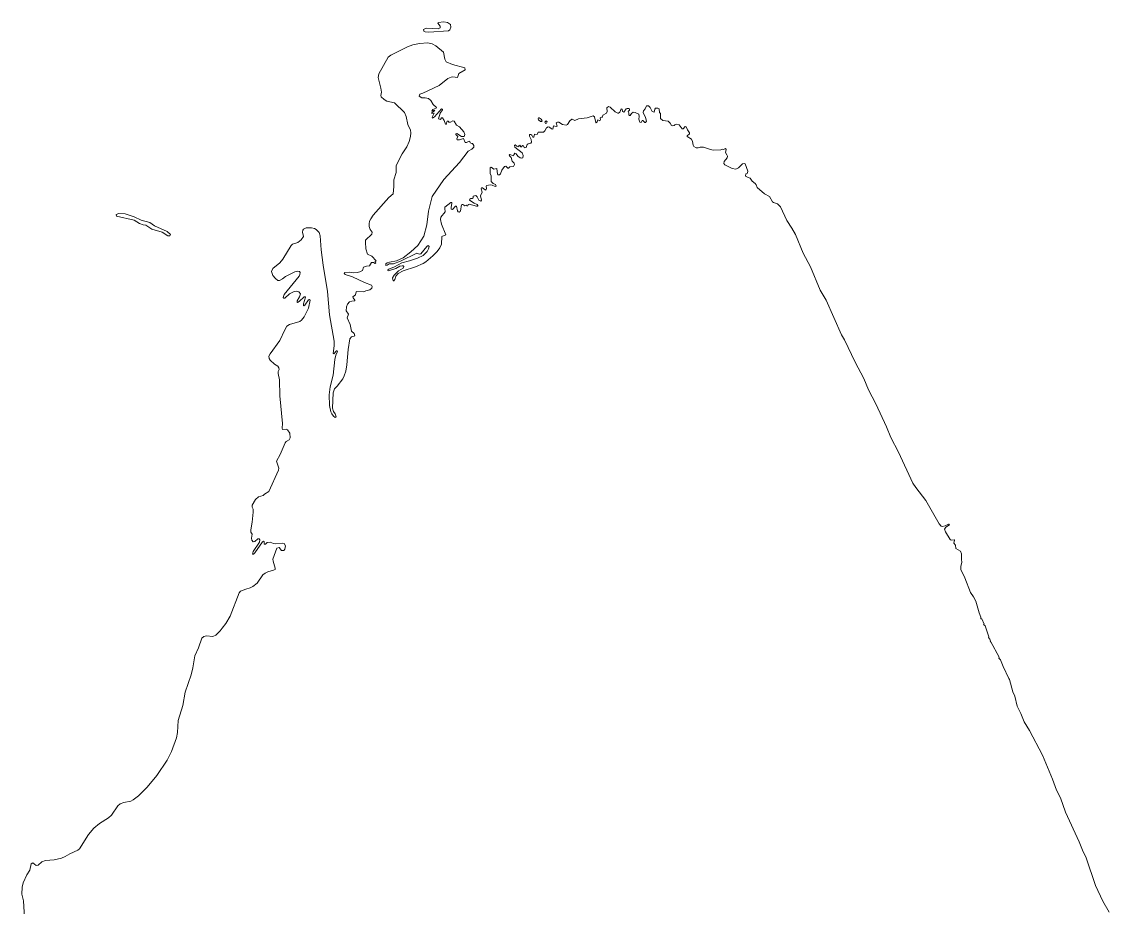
# Model space of a CAD drawing. Extents: x 369010 to 735936, y 6377141 to 6616555.
# Drawn here: x 412953 to 419150, y 6496204 to 6501248 of the extents above; entities that cross this region are included whole.
import ezdxf

# ---------------------------------------------------------------- set-up
doc = ezdxf.new("R2010")
doc.units = 0
doc.header["$LTSCALE"] = 40
doc.layers.add('3', color=7, linetype='Continuous', lineweight=13)

msp = doc.modelspace()

# ---------------------------------------------------------------- linework, layer by layer
at = {"layer": '3'}
for points in [[(415358.77, 6501248.46), (415325.51, 6501244.66), (415324.02, 6501240.85), (415337.26, 6501223.14), (415337.09, 6501213.38), (415325.51, 6501207.75), (415258.15, 6501211.06), (415243.09, 6501205.1), (415244.91, 6501194.84), (415251.03, 6501191.03), (415272.21, 6501189.88), (415385.25, 6501197.16), (415393.03, 6501202.78), (415398.83, 6501217.51), (415395.35, 6501233.4), (415379.96, 6501243.66)], [(415915.36, 6500679.46), (415918.01, 6500683.43), (415913.71, 6500692.04), (415902.45, 6500700.81), (415897.49, 6500699.82), (415895.5, 6500693.86), (415898.32, 6500688.4), (415908.41, 6500679.13)], [(415942.01, 6500682.61), (415933.9, 6500674.83), (415936.88, 6500668.87), (415942.84, 6500670.69), (415946.31, 6500677.31)], [(413797.24, 6500028.2), (413799.73, 6500034.66), (413781.85, 6500051.7), (413709.36, 6500085.47), (413682.05, 6500103.18), (413633.73, 6500116.09), (413593.34, 6500135.45), (413542.53, 6500152.5), (413505.46, 6500154.81), (413491.89, 6500149.19), (413493.38, 6500140.41), (413593.34, 6500116.09), (413624.79, 6500097.55), (413644.15, 6500090.43), (413661.03, 6500087.95), (413694.96, 6500065.44), (413753.72, 6500047.57), (413785.16, 6500027.54)]]:
    msp.add_lwpolyline(points, close=True, dxfattribs=at)
for points in [[(415479.26, 6500560.46), (415469.5, 6500581.98), (415447.48, 6500574.53), (415435.07, 6500574.53), (415432.09, 6500579.83), (415438.71, 6500594.23), (415426.63, 6500605.81), (415426.63, 6500608.96), (415432.75, 6500611.94), (415459.57, 6500594.89), (415473.63, 6500594.56), (415478.43, 6500604.65), (415472.81, 6500620.21), (415446.66, 6500649.67), (415430.44, 6500658.77), (415416.87, 6500680.95), (415408.92, 6500682.61), (415397.17, 6500676.15), (415386.74, 6500675.32), (415382.61, 6500680.62), (415377.14, 6500681.45), (415374.5, 6500678.3), (415371.85, 6500663.24), (415367.05, 6500664.4), (415359.93, 6500685.25), (415351.49, 6500700.31), (415345.04, 6500701.14), (415339.08, 6500690.38), (415328.49, 6500695.02), (415338.25, 6500726.3), (415350.83, 6500745.17), (415350.33, 6500750.63), (415345.04, 6500751.95), (415304.49, 6500706.6), (415293.73, 6500699.32), (415291.74, 6500703.79), (415303.5, 6500726.3), (415289.26, 6500724.64), (415290.09, 6500729.28), (415306.47, 6500743.01), (415302.5, 6500745), (415291.41, 6500738.88), (415289.76, 6500740.86), (415295.05, 6500747.65), (415314.91, 6500754.93), (415316.4, 6500759.9), (415297.54, 6500775.95), (415283.8, 6500799.95), (415271.06, 6500810.21), (415251.69, 6500814.35), (415233.32, 6500815.17), (415218.59, 6500824.11), (415218.92, 6500829.57), (415222.4, 6500835.2), (415238.12, 6500840.5), (415332.29, 6500885.35), (415381.78, 6500923.91), (415400.32, 6500933.01), (415410.08, 6500934.83), (415435.73, 6500931.03), (415444.5, 6500952.71), (415479.92, 6500974.89), (415478.76, 6500985.97), (415407.76, 6501005.17), (415372.34, 6501019.07), (415364.07, 6501034.63), (415356.79, 6501074.02), (415311.77, 6501110.6), (415291.08, 6501122.68), (415266.42, 6501127.65), (415220.41, 6501125), (415182.18, 6501116.56), (415150.57, 6501105.3), (415056.4, 6501057.97), (415040.67, 6501045.89), (414987.71, 6500951.55), (414984.73, 6500930.36), (414999.46, 6500869.13), (415002.11, 6500846.79), (414999.46, 6500827.26), (415000.62, 6500820.14), (415017.67, 6500804.58), (415033.06, 6500795.81), (415076.92, 6500785.71), (415134.68, 6500731.76), (415143.78, 6500708.92), (415152.39, 6500661.75), (415167.45, 6500630.47), (415169.77, 6500615.74), (415168.77, 6500594.06), (415161.49, 6500566.26), (415146.76, 6500534.81), (415121.44, 6500495.09), (415086.02, 6500427.89), (415086.02, 6500388.34), (415073.94, 6500345.97), (415073.94, 6500308.9), (415070.13, 6500266.69), (415044.48, 6500246.17), (414955.61, 6500145.71)], [(416769.36, 6500579), (416744.54, 6500593.4), (416744.54, 6500597.54), (416757.61, 6500609.95), (416758.44, 6500614.58), (416745.86, 6500631.13), (416738.75, 6500649.34), (416733.12, 6500651.49), (416721.37, 6500637.26), (416716.9, 6500638.42), (416700.18, 6500659.6), (416685.95, 6500663.74), (416674.53, 6500659.93), (416670.06, 6500656.12), (416661.62, 6500654.97), (416654.84, 6500657.28), (416647.72, 6500670.85), (416637.13, 6500681.78), (416605.52, 6500684.43), (416592.11, 6500696.51), (416592.27, 6500724.81), (416588.14, 6500731.76), (416584.66, 6500752.45), (416578.21, 6500755.43), (416564.64, 6500754.77), (416561.16, 6500750.63), (416557.35, 6500732.42), (416544.61, 6500736.56), (416533.36, 6500759.56), (416524.58, 6500769), (416513.16, 6500768.34), (416505.39, 6500751.29), (416496.28, 6500739.54), (416494.63, 6500730.6), (416508.36, 6500702.47), (416513.16, 6500681.12), (416506.87, 6500674.66), (416503.4, 6500674.66), (416492.14, 6500685.09), (416488.01, 6500685.25), (416482.55, 6500674.33), (416474.77, 6500676.15), (416468.64, 6500692.37), (416471.29, 6500708.59), (416468.64, 6500721), (416449.44, 6500730.6), (416437.2, 6500732.42), (416427.93, 6500725.14), (416420.32, 6500714.71), (416416.18, 6500714.22), (416412.37, 6500717.03), (416413.03, 6500729.44), (416409.06, 6500736.56), (416415.35, 6500744.83), (416415.85, 6500749.47), (416413.53, 6500753.28), (416403.6, 6500754.27), (416397.97, 6500752.12), (416383.24, 6500733.25), (416376.46, 6500735.9), (416374.14, 6500750.13), (416369.34, 6500751.95), (416360.9, 6500733.58), (416354.28, 6500726.3), (416348.98, 6500726.46), (416334.09, 6500734.24), (416306.61, 6500762.21), (416296.68, 6500764.2), (416286.92, 6500756.92), (416289.24, 6500736.23), (416285.1, 6500726.3), (416263.58, 6500715.71), (416262.76, 6500703.62), (416255.97, 6500704.12), (416249.85, 6500701.14), (416250.67, 6500690.05), (416246.87, 6500682.94), (416235.12, 6500688.89), (416232.14, 6500677.31), (416227.17, 6500672.68), (416223.53, 6500674.16), (416216.58, 6500706.77), (416209.96, 6500711.24), (416175.87, 6500699.82), (416126.38, 6500694.19), (416104.37, 6500684.76), (416090.47, 6500692.37), (416086.99, 6500692.04), (416076.23, 6500683.27), (416063.66, 6500662.91), (416056.21, 6500658.44), (416035.02, 6500662.91), (416012.68, 6500676.15), (416006.72, 6500676.48), (415997.45, 6500672.34), (416003.91, 6500652.65), (415997.45, 6500651.49), (415983.22, 6500654.3), (415980.08, 6500636.76), (415971.14, 6500638.25)], [(415971.14, 6500638.25), (415960.05, 6500647.85), (415951.94, 6500648.84), (415943.5, 6500643.55), (415934.56, 6500626.17), (415926.45, 6500618.72), (415896.66, 6500619.55), (415891.03, 6500604.65), (415874.48, 6500607.63), (415870.51, 6500590.75), (415866.37, 6500590.75), (415859.26, 6500602.17), (415853.96, 6500606.31), (415847.18, 6500605.48), (415847.18, 6500596.38), (415856.61, 6500576.85), (415858.1, 6500561.62), (415853.3, 6500555.17), (415839.56, 6500552.52), (415832.78, 6500548.71), (415826.49, 6500531.5), (415820.03, 6500529.85), (415816.89, 6500531.33), (415811.59, 6500540.11), (415807.12, 6500542.09), (415801, 6500534.81), (415796.86, 6500535.14), (415790.57, 6500544.74), (415785.61, 6500543.58), (415784.95, 6500535.47), (415773.86, 6500539.28), (415764.75, 6500545.73), (415760.78, 6500543.91), (415763.76, 6500532.66), (415804.81, 6500500.05), (415809.77, 6500484.99), (415808.94, 6500473.24), (415802.32, 6500470.26), (415792.89, 6500471.75), (415779.48, 6500482.01), (415770.88, 6500494.76), (415762.93, 6500498.23), (415756.98, 6500490.29), (415755.82, 6500484.66), (415734.96, 6500490.62), (415730.5, 6500487.97), (415731.99, 6500483.17), (415742.25, 6500473.9), (415747.05, 6500452.55), (415759.62, 6500442.62), (415760.78, 6500433.85), (415754.99, 6500423.09), (415733.47, 6500421.77), (415727.52, 6500413.66), (415722.05, 6500413.16), (415711.13, 6500424.09), (415704.84, 6500422.93), (415689.29, 6500402.57), (415680.68, 6500381.39), (415676.38, 6500375.76), (415666.28, 6500376.26), (415664.29, 6500378.74), (415660.16, 6500411.68), (415642.78, 6500408.37), (415627.39, 6500418.46), (415622.09, 6500415.81), (415621.59, 6500382.55), (415628.55, 6500370.13), (415628.88, 6500336.87), (415639.8, 6500326.28), (415652.21, 6500320.15), (415656.02, 6500310.39), (415651.55, 6500308.9), (415633.01, 6500316.51), (415623.25, 6500317.67), (415602.06, 6500314.86), (415599.42, 6500310.72), (415602.06, 6500297.15), (415596.77, 6500288.87), (415593.29, 6500289.2), (415577.9, 6500300.95), (415572.94, 6500300.95), (415571.12, 6500296.48), (415575.91, 6500276.46), (415567.31, 6500256.1), (415572.44, 6500230.28), (415568.3, 6500224.99), (415558.21, 6500230.78), (415548.44, 6500249.15), (415539.67, 6500258.25), (415526.1, 6500254.12), (415524.61, 6500244.02), (415519.97, 6500240.88), (415511.7, 6500240.54), (415505.58, 6500237.57), (415504.58, 6500231.44), (415530.9, 6500213.4), (415549.1, 6500206.45), (415552.08, 6500201.32), (415551.42, 6500197.51)], [(415551.42, 6500197.51), (415543.48, 6500195.86), (415502.6, 6500208.11), (415496.31, 6500206.62), (415495.15, 6500198.18), (415492, 6500198.18), (415486.38, 6500202.81), (415478.43, 6500197.84), (415466.02, 6500206.12), (415461.55, 6500206.12), (415456.92, 6500197.02), (415455.1, 6500177.16), (415450.79, 6500166.4), (415444.84, 6500163.42), (415440.7, 6500163.92), (415436.23, 6500171.03), (415431.26, 6500196.35), (415423.98, 6500196.35), (415407.76, 6500178.48), (415400.32, 6500179.31), (415399.16, 6500188.74), (415404.78, 6500213.24), (415403.29, 6500217.21), (415398.83, 6500217.21), (415364.73, 6500191.72), (415363.57, 6500183.45), (415366.55, 6500164.91), (415341.23, 6500133.63), (415339.08, 6500121.05), (415344.37, 6500094.4), (415370.36, 6500033.17), (415347.35, 6500023.73), (415344.71, 6499979.54), (415335.27, 6499958.36), (415319.38, 6499937.84), (415295.72, 6499914.17), (415255.17, 6499880.08), (415240.11, 6499870.31), (415196.91, 6499850.62), (415126.41, 6499828.44), (415098.44, 6499813.21), (415084.53, 6499798.15), (415078.08, 6499778.79), (415072.78, 6499770.84), (415069.64, 6499770.84), (415066, 6499788.22), (415074.6, 6499804.11), (415099.59, 6499827.61), (415127.07, 6499843.5), (415130.54, 6499853.26), (415127.4, 6499856.24), (415120.78, 6499857.07), (415107.87, 6499854.09), (415084.37, 6499841.68), (415042.5, 6499827.28), (415039.02, 6499829.43), (415039.52, 6499833.74), (415043.98, 6499837.71), (415076.92, 6499850.95), (415117.97, 6499874.45), (415163.31, 6499885.87), (415208.66, 6499900.6), (415240.44, 6499916.32), (415262.78, 6499937.84), (415271.39, 6499953.06), (415274.37, 6499965.97), (415269.24, 6499972.76), (415261.62, 6499967.46), (415227.53, 6499924.27), (415218.59, 6499923.11), (415205.02, 6499928.4), (415110.85, 6499883.88), (415071.96, 6499868.82), (415046.3, 6499867), (415036.04, 6499860.55), (415027.6, 6499858.89), (415028.43, 6499867.66), (415036.04, 6499873.29), (415048.95, 6499877.92), (415087.84, 6499884.71), (415125.91, 6499902.75), (415170.93, 6499936.84), (415210.15, 6499972.76), (415243.42, 6500025.55), (415262.28, 6500090.27), (415271.06, 6500168.05), (415292.24, 6500252.29), (415359.1, 6500348.12), (415448.15, 6500446.1), (415497.8, 6500510.98), (415517.66, 6500522.07), (415529.9, 6500532.66), (415529.57, 6500543.42), (415521.96, 6500554.51), (415517.82, 6500554.17), (415508.72, 6500558.64), (415507.23, 6500564.6), (415502.27, 6500568.08), (415487.54, 6500559.47), (415479.26, 6500560.46)], [(418461.15, 6497736.63), (418464.13, 6497740.77), (418442.11, 6497804.33), (418433.84, 6497810.61), (418437.31, 6497813.59), (418423.25, 6497843.38), (418418.11, 6497843.88), (418418.78, 6497852.98), (418409.01, 6497877.81), (418389.65, 6497943.85), (418376.9, 6497968.51), (418359.03, 6497993.33), (418327.75, 6498077.57), (418304.41, 6498124.24), (418304.25, 6498142.28), (418309.71, 6498165.79), (418307.39, 6498181.84), (418307.72, 6498214.78), (418302.1, 6498230.33), (418276.28, 6498244.57), (418273.46, 6498263.93), (418264.36, 6498274.19), (418267.67, 6498291.9), (418266.18, 6498294.22), (418249.47, 6498291.73), (418244.34, 6498295.54), (418216.37, 6498339.57), (418211.07, 6498354.13), (418218.52, 6498366.21), (418239.21, 6498379.12), (418238.05, 6498382.43), (418234.07, 6498382.93), (418215.21, 6498374.32), (418197.83, 6498370.02), (418191.37, 6498371.51), (418180.45, 6498384.75), (418104.82, 6498518.64), (418047.39, 6498593.28), (418031.66, 6498617.12), (417949.24, 6498793.21), (417904.72, 6498877.45), (417880.06, 6498938.69), (417819.65, 6499068.94), (417777.78, 6499150.2), (417751.96, 6499213.76), (417701.48, 6499306.94), (417642.4, 6499435.37), (417624.03, 6499463.01), (417537.8, 6499660.95), (417503.37, 6499716.89), (417447.43, 6499851.11), (417405.23, 6499928.4), (417361.37, 6500034.33), (417342.17, 6500071.73), (417312.55, 6500114.76), (417275.97, 6500192.88), (417259.09, 6500209.93), (417237.74, 6500217.87), (417232.11, 6500222.34), (417214.07, 6500251.47), (417186.1, 6500266.2), (417143.4, 6500302.94), (417137.78, 6500318), (417131.98, 6500326.28), (417114.61, 6500339.52), (417104.01, 6500356.56), (417091.93, 6500359.54), (417077.7, 6500368.64), (417078.69, 6500381.06), (417086.64, 6500383.37), (417089.28, 6500387.18), (417090.11, 6500396.61), (417075.38, 6500437.82), (417072.4, 6500440.31), (417059.99, 6500438.16), (417037.15, 6500416.14), (417022.92, 6500408.2), (417001.73, 6500411.34), (416959.36, 6500432.03), (416952.91, 6500440.31), (416956.05, 6500451.73), (416973.43, 6500471.75), (416974.09, 6500482.01), (416971.78, 6500490.29), (416963.83, 6500502.04), (416967.64, 6500519.42), (416963.5, 6500526.53), (416951.42, 6500520.08), (416943.47, 6500521.57), (416936.36, 6500518.92), (416893.99, 6500516.27), (416872.8, 6500520.91), (416837.39, 6500532.99), (416818.19, 6500533.98), (416808.26, 6500529.85), (416795.84, 6500529.85), (416783.27, 6500537.79), (416779.63, 6500544.57), (416776.15, 6500565.76), (416769.36, 6500579)], [(414955.61, 6500145.71), (414941.7, 6500125.02), (414935.25, 6500110.95), (414932.1, 6500096.22), (414933.26, 6500081), (414937.9, 6500064.12), (414949.98, 6500048.23), (414947.33, 6500036.48), (414912.57, 6500002.88), (414911.09, 6499991.46), (414914.06, 6499953.06), (414922.84, 6499922.78), (414947.66, 6499912.52), (414972.98, 6499885.37), (414967.52, 6499880.57), (414971.16, 6499872.13), (414966.53, 6499870.64), (414957.43, 6499874.78), (414947, 6499875.94), (414934.92, 6499856.74), (414917.04, 6499855.09), (414900.16, 6499847.97), (414894.04, 6499829.43), (414879.31, 6499821.98), (414864.08, 6499818.51), (414841.08, 6499817.02), (414818.07, 6499820.33), (414792.75, 6499817.85), (414790.43, 6499814.87), (414796.23, 6499807.59), (414837.77, 6499792.86), (414906.45, 6499760.75), (414945.34, 6499745.69), (414949.15, 6499738.07), (414947.99, 6499729.8), (414935.91, 6499720.03), (414912.91, 6499714.74), (414902.81, 6499708.12), (414862.59, 6499710.93), (414859.61, 6499708.12), (414855.14, 6499691.9), (414840.42, 6499679.82), (414840.75, 6499673.53), (414852, 6499660.62), (414851.67, 6499656.81), (414834.62, 6499655.65), (414821.55, 6499651.18), (414810.13, 6499637.28), (414803.67, 6499622.06), (414801.52, 6499599.05), (414814.76, 6499581.01), (414807.98, 6499560.82), (414824.53, 6499522.42), (414831.64, 6499483.53), (414846.37, 6499469.79), (414850.68, 6499458.04), (414847.53, 6499455.06), (414832.8, 6499452.41), (414823.37, 6499440.66), (414812.44, 6499379.26), (414805.33, 6499291.05), (414798.87, 6499255.63), (414790.93, 6499229.15), (414783.32, 6499212.27), (414751.21, 6499169.57), (414735.32, 6499154.34), (414726.71, 6499132.49), (414724.73, 6499044.12), (414730.02, 6499026.41), (414739.46, 6499012.67), (414744.42, 6498995.62), (414739.13, 6498991.98), (414730.35, 6498998.77), (414719.1, 6499012.67), (414714.14, 6499024.75), (414707.02, 6499060), (414704.37, 6499120.74), (414710.49, 6499166.09), (414727.71, 6499232.13), (414737.64, 6499322.82), (414742.93, 6499347.48), (414752.37, 6499367.84), (414750.38, 6499371.32), (414746.41, 6499371.15), (414731.51, 6499354.6), (414728.53, 6499356.42), (414733.5, 6499400.61), (414733.17, 6499427.09), (414705.86, 6499577.2), (414695.6, 6499709.77), (414671.44, 6499860.05), (414659.52, 6499948.43), (414654.22, 6500027.37), (414648.1, 6500045.91), (414630.06, 6500063.79), (414621.29, 6500069.08), (414604.24, 6500073.88), (414573.95, 6500072.39), (414557.73, 6500066.27), (414554.09, 6500059.65)], [(414554.09, 6500059.65), (414553.27, 6500047.9), (414557.9, 6500022.91), (414546.15, 6500004.37), (414525.96, 6499990.47), (414495.5, 6499980.54), (414488.22, 6499973.09), (414441.38, 6499894.48), (414424.01, 6499873.29), (414384.45, 6499841.51), (414376.51, 6499824.63), (414383.95, 6499801.46), (414398.35, 6499784.58), (414412.42, 6499773.16), (414421.69, 6499772.83), (414439.07, 6499781.44), (414456.45, 6499794.84), (414509.41, 6499821.65), (414525.3, 6499825.79), (414536.55, 6499824.14), (414540.03, 6499818.84), (414538.2, 6499806.76), (414534.07, 6499798.15), (414449.33, 6499693.55), (414442.87, 6499676.18), (414444.2, 6499673.69), (414446.52, 6499671.21), (414452.14, 6499672.87), (414478.79, 6499697.36), (414505.27, 6499710.43), (414517.02, 6499711.59), (414532.41, 6499708.61), (414540.85, 6499697.36), (414536.22, 6499679.98), (414522.65, 6499656.48), (414522.32, 6499649.03), (414524.14, 6499646.88), (414534.73, 6499653.5), (414561.54, 6499680.64), (414567.17, 6499680.64), (414569.48, 6499677.33), (414558.23, 6499640.26), (414558.23, 6499629.67), (414561.21, 6499629.17), (414566.01, 6499632.32), (414587.69, 6499662.6), (414591.33, 6499664.42), (414597.12, 6499660.29), (414586.2, 6499615.93), (414563.03, 6499565.78), (414547.97, 6499547.25), (414537.38, 6499539.8), (414479.29, 6499521.59), (414464.06, 6499512.16), (414451.32, 6499492.47), (414423.01, 6499431.23), (414368.89, 6499355.1), (414361.78, 6499341.03), (414363.27, 6499328.95), (414369.56, 6499318.36), (414394.22, 6499294.85), (414411.59, 6499284.43), (414418.38, 6499274.99), (414419.54, 6499264.4), (414414.9, 6499253.81), (414413.41, 6499243.22), (414422.19, 6499206.14), (414423.68, 6499115.94), (414438.41, 6498956.9), (414437.25, 6498930.41), (414439.23, 6498923.46), (414459.26, 6498925.45), (414468.2, 6498922.14), (414480.44, 6498902.78), (414483.09, 6498876.29), (414476.97, 6498864.71), (414459.26, 6498855.11), (414453.8, 6498847.99), (414426.32, 6498780.3), (414404.81, 6498742.24), (414417.55, 6498703.01), (414416.06, 6498690.76), (414361.61, 6498569.28), (414336.79, 6498555.22), (414328.18, 6498546.94), (414302.69, 6498539.99), (414284.98, 6498523.94), (414266.61, 6498491.33), (414265.29, 6498479.58), (414271.91, 6498468.99), (414272.24, 6498451.61), (414266.61, 6498395.01), (414258.67, 6498350.16), (414259.33, 6498338.41), (414265.45, 6498325.5), (414263.14, 6498304.31), (414264.3, 6498292.73), (414271.08, 6498282.8), (414281.67, 6498284.62), (414298.22, 6498300.51)], [(414298.22, 6498300.51), (414305.84, 6498300.51), (414309.48, 6498294.88), (414307, 6498281.64), (414271.08, 6498227.19), (414267.61, 6498212.95), (414273.23, 6498212.46), (414282, 6498220.57), (414325.37, 6498283.29), (414331.16, 6498285.94), (414334.14, 6498284.78), (414333.48, 6498273.03), (414336.46, 6498272.21), (414333.81, 6498271.54), (414336.79, 6498269.56), (414342.41, 6498270.05), (414351.52, 6498279.32), (414368.07, 6498281.31), (414388.09, 6498272.54), (414397.53, 6498271.05), (414440.89, 6498274.52), (414447.51, 6498273.2), (414455.45, 6498260.12), (414452.31, 6498240.59), (414446.35, 6498233.64), (414433.11, 6498233.31), (414419.21, 6498250.03), (414406.96, 6498247.21), (414384.45, 6498184.16), (414385.44, 6498172.41), (414397.69, 6498132.52), (414396.2, 6498125.57), (414387.43, 6498120.27), (414355.98, 6498111), (414340.92, 6498104.05), (414326.53, 6498093.63), (414294.75, 6498046.29), (414270.75, 6498028.09), (414254.86, 6498019.48), (414229.54, 6498013.36), (414198.92, 6498000.94), (414191.31, 6497992.01), (414140.33, 6497859.6), (414116.17, 6497817.4), (414094.16, 6497790.59), (414083.73, 6497774.37), (414058.74, 6497751.2), (414041.36, 6497743.25), (414005.78, 6497745.9), (413990.39, 6497741.93), (413980.13, 6497733.99), (413960.93, 6497678.05), (413939.08, 6497632.2), (413927.16, 6497563.19), (413917.73, 6497524.95), (413884.96, 6497425.32), (413870.56, 6497348.86), (413843.42, 6497264.62), (413840.77, 6497195.6), (413835.14, 6497164.98), (413806.84, 6497087.53), (413781.35, 6497036.88), (413722.44, 6496949.99), (413667.65, 6496883.13), (413619, 6496833.98), (413588.71, 6496811.63), (413573.98, 6496804.52), (413535.58, 6496796.24), (413513.24, 6496788.3), (413500.33, 6496777.37), (413463.75, 6496724.41), (413448.2, 6496707.86), (413396.39, 6496675.75), (413363.95, 6496649.93), (413332.67, 6496614.19), (413281.2, 6496532.92), (413271.77, 6496524.98), (413226.42, 6496503.79), (413199.94, 6496487.58), (413179.25, 6496479.63), (413136.88, 6496470.2), (413087.4, 6496464.9), (413067.37, 6496458.45), (413045.86, 6496438.92), (413035.76, 6496436.93), (413015.57, 6496451.66), (413005.8, 6496446.7), (412999.85, 6496410.78), (412982.8, 6496383.97), (412961.61, 6496338.62), (412955.49, 6496312.64), (412953.01, 6496273.74), (412963.6, 6496234.85), (412972.21, 6496072.82)], [(419150.14, 6496170.64), (419114.22, 6496233.69), (419071.69, 6496322.07), (419018.07, 6496481.12), (418997.54, 6496525.31), (418979.17, 6496572.48), (418900.89, 6496740.3), (418872.92, 6496822.72), (418848.76, 6496866.91), (418826.74, 6496928.81), (418770.14, 6497066.01), (418695.83, 6497206.19), (418665.05, 6497255.68), (418646.34, 6497304.01), (418626.15, 6497345.22), (418612.25, 6497402.98), (418601, 6497427.8), (418580.97, 6497497.32), (418578.32, 6497503.77), (418545.39, 6497571.46), (418530.33, 6497610.69), (418520.4, 6497619.46), (418522.71, 6497624.26), (418475.88, 6497712.8), (418471.41, 6497712.8), (418474.39, 6497716.11), (418469.09, 6497728.52), (418461.15, 6497736.63)]]:
    msp.add_lwpolyline(points, dxfattribs=at)

doc.saveas('drawing.dxf')
